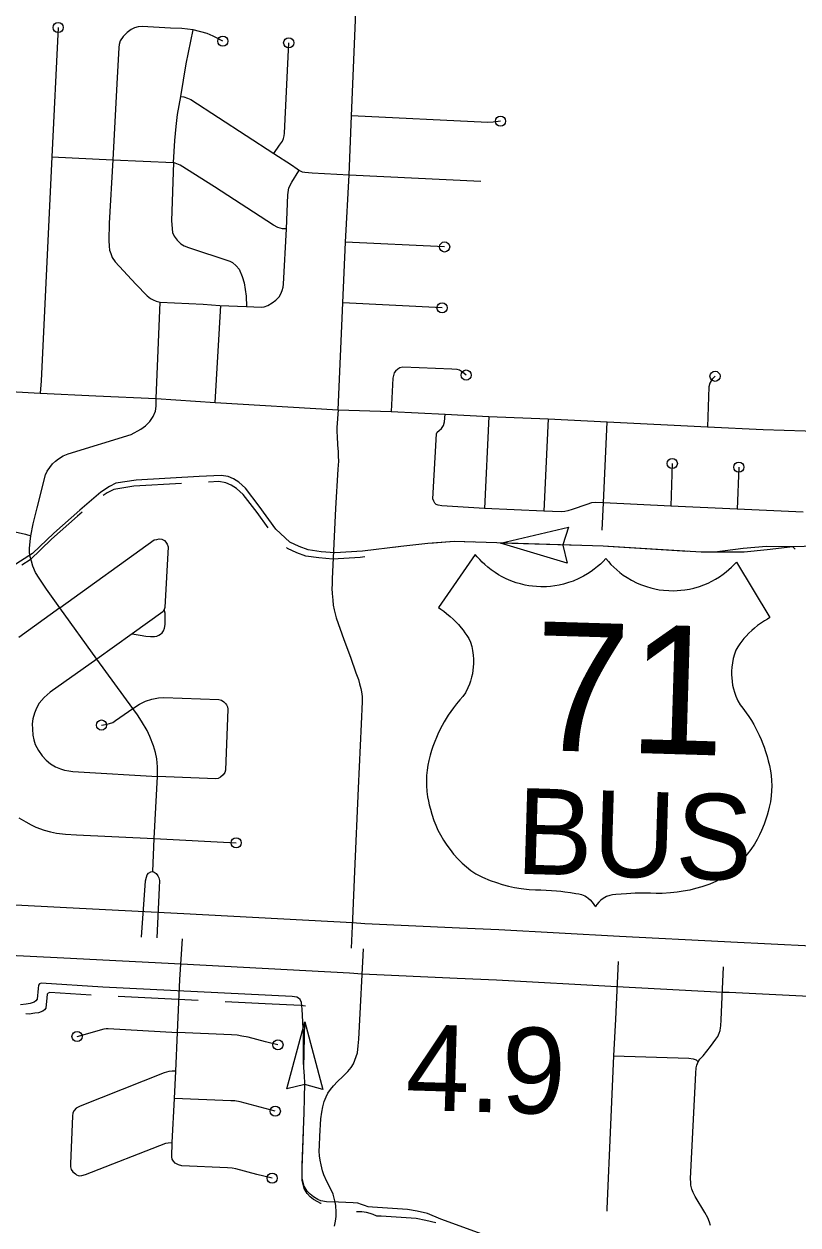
# Model space of a CAD drawing. Extents: x 653372 to 905732, y 627442 to 787275.
# Drawn here: x 676900 to 680710, y 733763 to 739676 of the extents above; entities that cross this region are included whole.
import ezdxf

# ---------------------------------------------------------------- set-up
doc = ezdxf.new("R2010")
doc.units = 0
for name, color, linetype in [('15', 7, 'Continuous'), ('22', 7, 'Continuous'), ('33', 7, 'Continuous'), ('34', 7, 'Continuous'), ('43', 7, 'Continuous'), ('48', 7, 'Continuous')]:
    doc.layers.add(name, color=color, linetype=linetype)

msp = doc.modelspace()

# ---------------------------------------------------------------- linework, layer by layer
at = {"layer": '15'}
for points in [[(680963.2, 734878.5), (680371.5, 734907.7), (680339.7, 734908.4), (679818, 734935.4), (679225.9, 734967.7), (679032.3, 734976.3), (678563.7, 734997.8), (678502.4, 735002), (677672.5, 735046.4), (677095.4, 735076.6), (676497.3, 735106.9), (676180.4, 735124.9), (676049.1, 735131.6), (675895.4, 735140.2), (675678.1, 735152.2), (675687.1, 735402.1)], [(675687.1, 735402.1), (675909.3, 735389.8), (676062.4, 735381.2), (676193.8, 735374.6), (676510.7, 735356.6), (677108.2, 735326.3), (677685.7, 735296.1), (678517.6, 735251.5), (678578, 735247.4), (679043.5, 735226.1), (679238.2, 735217.4), (679831.2, 735185), (680348.9, 735158.3), (680380.4, 735157.6), (680975.6, 735128.2)]]:
    msp.add_lwpolyline(points, dxfattribs=at)
at = {"layer": '22'}
for points in [[(679764.1, 737044.1), (679750.5, 737029.7), (679737.6, 737017.2), (679722.9, 737004.2), (679707.1, 736991.5), (679691.8, 736980.4), (679673.4, 736968.3), (679653.7, 736956.7), (679631.2, 736945.3), (679602.9, 736933.2), (679581.1, 736925.4), (679556.6, 736918.3), (679534.2, 736913.2), (679513.6, 736909.6), (679491.9, 736906.9), (679472, 736905.5), (679444.8, 736905), (679422.7, 736905.9), (679403.5, 736907.7), (679385.2, 736910.2), (679366.7, 736913.5), (679343.5, 736919), (679322.1, 736925.3), (679296.1, 736934.6), (679274.1, 736944.1), (679254.1, 736954), (679235.9, 736964.2), (679219.1, 736974.8), (679200.3, 736988), (679183.2, 737001.4), (679168.4, 737014.1), (679156, 737025.8), (679143.4, 737038.8), (679131, 737052.7), (679121, 737064.8), (678940, 736802.4), (678952.1, 736794.7), (678966.5, 736784.6), (678980.2, 736774.3), (678998.3, 736759.3), (679012.8, 736746), (679025.6, 736733.3), (679038.5, 736719.3), (679051.8, 736703.7), (679061.3, 736691.5), (679070.7, 736678.7), (679080.1, 736664.6), (679089.2, 736649.9), (679097.6, 736632.6), (679103.7, 736611.6), (679108.2, 736590.7), (679111.3, 736568.5), (679112.8, 736548), (679112.9, 736528.1), (679111.8, 736509.6), (679110.2, 736494.8), (679107.1, 736476.6), (679103.3, 736459.6), (679097.9, 736441.2), (679092.2, 736425.1), (679084.5, 736407), (679072.5, 736383.8), (679060.5, 736365.6), (679046, 736349.3), (679028.5, 736328.1), (679014.1, 736309.4), (679000.7, 736290.7), (678988.4, 736272.4), (678978, 736255.9), (678968.8, 736240.5), (678958.5, 736222.1), (678947.4, 736200.6), (678937.4, 736179.5), (678930.4, 736163.8), (678922.2, 736143.7), (678913, 736119), (678905.7, 736098.5), (678898.7, 736076.1), (678892.1, 736050), (678887.6, 736026.7), (678884.1, 736002.4), (678881.7, 735975.9), (678880.8, 735950.9), (678881.2, 735926.4), (678883.3, 735897.6), (678886.9, 735870.3), (678890.8, 735849.5), (678895, 735831.3), (678900.3, 735810.8), (678907.4, 735785.1), (678918, 735753.9), (678927.1, 735731), (678937.8, 735707.3), (678949.7, 735684), (678965.2, 735657.3), (678981.3, 735632.6), (678997, 735611.1), (679014.8, 735589), (679038, 735563.5), (679057.7, 735544.1), (679078.1, 735526)], [(679764.1, 737044.1), (679776.8, 737028.9), (679789, 737015.6), (679802.9, 737001.8), (679817.9, 736988.1), (679832.5, 736976.1), (679850.1, 736962.9), (679869.1, 736950.3), (679890.9, 736937.5), (679918.5, 736923.7), (679939.7, 736914.7), (679963.7, 736906.1), (679985.8, 736899.6), (680006.1, 736894.8), (680027.6, 736890.8), (680047.4, 736888.2), (680074.6, 736886.1), (680096.7, 736885.7), (680116, 736886.3), (680134.3, 736887.7), (680153, 736889.9), (680176.5, 736894), (680198.2, 736899), (680224.8, 736906.7), (680247.3, 736914.8), (680267.8, 736923.5), (680286.7, 736932.7), (680304.1, 736942.2), (680323.6, 736954.2), (680341.5, 736966.6), (680357, 736978.4), (680370.1, 736989.4), (680383.5, 737001.6), (680396.6, 737014.6), (680407.3, 737026.2), (680572.3, 736753.4), (680559.7, 736746.4), (680544.7, 736737.2), (680530.5, 736727.8), (680511.5, 736713.8), (680496.2, 736701.5), (680482.7, 736689.6), (680468.9, 736676.4), (680454.7, 736661.5), (680444.5, 736650), (680434.4, 736637.7), (680424.2, 736624.3), (680414.2, 736610.1), (680404.8, 736593.4), (680397.4, 736572.7), (680391.7, 736552.2), (680387.2, 736530.2), (680384.6, 736509.8), (680383.3, 736490), (680383.2, 736471.4), (680384, 736456.5), (680385.9, 736438.2), (680388.7, 736421), (680393, 736402.3), (680397.7, 736385.9), (680404.3, 736367.4), (680414.9, 736343.5), (680425.8, 736324.6), (680439.2, 736307.5), (680455.5, 736285.2), (680468.7, 736265.7), (680481, 736246.3), (680492.2, 736227.2), (680501.5, 736210.2), (680509.8, 736194.2), (680518.9, 736175.2), (680528.7, 736153.1), (680537.5, 736131.5), (680543.5, 736115.4), (680550.5, 736094.8), (680558.2, 736069.6), (680564.3, 736048.7), (680569.9, 736025.9), (680574.9, 735999.4), (680578.1, 735976), (680580.1, 735951.5), (680580.9, 735924.8), (680580.3, 735899.9), (680578.4, 735875.4), (680574.6, 735846.8), (680569.3, 735819.8), (680564.2, 735799.3), (680559, 735781.4), (680552.4, 735761.1), (680543.7, 735736), (680531.3, 735705.5), (680520.8, 735683.1), (680508.7, 735660.1), (680495.5, 735637.6), (680478.4, 735611.8), (680460.9, 735588.2), (680443.9, 735567.7), (680424.8, 735546.7), (680400.1, 735522.6), (680379.2, 735504.4), (680357.8, 735487.5)], [(679078.1, 735526), (679099.3, 735508.9), (679124.9, 735491.1), (679157.2, 735475.4), (679195, 735459.6), (679226, 735448.5), (679253.9, 735439.8), (679285.5, 735431.6), (679315.2, 735425.2), (679347.2, 735419.8), (679387.5, 735415.1), (679418.4, 735413.1), (679444.9, 735412.4), (679470.6, 735411.4), (679496.4, 735409.8), (679520.8, 735407.8), (679542.1, 735405.7), (679563, 735403.3), (679589.8, 735399.8), (679616, 735395.7), (679631.7, 735393), (679644.6, 735390.1), (679660.2, 735383.1), (679669.1, 735377.8), (679676.8, 735372.4), (679687.3, 735363.4), (679697.3, 735352.6), (679705.4, 735341.5), (679712.6, 735328.8)], [(680357.8, 735487.5), (680335.6, 735471.8), (680309, 735455.5), (680275.9, 735441.8), (680237.1, 735428.3), (680205.6, 735419.1), (680177.2, 735412.1), (680145.2, 735405.7), (680115.1, 735401.1), (680082.9, 735397.7), (680042.3, 735395.4), (680011.4, 735395.3), (679984.9, 735396.2), (679959.1, 735396.7), (679933.3, 735396.7), (679908.9, 735396.2), (679887.5, 735395.4), (679866.4, 735394.2), (679839.5, 735392.3), (679813.1, 735389.8), (679797.3, 735388), (679784.2, 735385.9), (679768.2, 735379.8), (679759.1, 735375.1), (679751, 735370.2), (679740, 735361.8), (679729.4, 735351.6), (679720.6, 735341.1), (679712.6, 735328.8)]]:
    msp.add_lwpolyline(points, dxfattribs=at)
at = {"layer": '33'}
for points in [[(678446, 737776.3), (678468.8, 738303.5), (678483.2, 738601.3), (678499.8, 738933.7), (678512.4, 739223.8), (678533.8, 739734.2), (678541.5, 739894.8), (678558.6, 740203.3), (678572.7, 740525.6), (678579.2, 740718.4), (678593.6, 741046), (678635.3, 741880.7), (678685.8, 742994.2)], [(677068.1, 739658.6), (677036.4, 739021.6), (676984.2, 737919.5), (676979.1, 737858.9)], [(677878.5, 739591.5), (677830.2, 739616.2), (677800.7, 739629.9), (677732.2, 739646.9), (677675.8, 739653.3), (677621, 739655.8), (677481.9, 739664.1), (677461.8, 739662.2), (677444.2, 739656.9), (677426.5, 739648.3), (677406.9, 739633.9), (677388, 739613.7), (677373.3, 739592.5), (677367.8, 739575.2), (677365.6, 739559.5), (677356.1, 739380.9), (677336.2, 739007.6)], [(677635.7, 738993.7), (677642.3, 739102), (677649.4, 739171.2), (677655.7, 739230.5), (677671.7, 739319.8), (677697.3, 739479.6), (677732.2, 739646.9)], [(678130, 739039), (678157, 739079), (678171.7, 739098.5), (678177.9, 739112.4), (678180.8, 739125.7), (678182, 739138.1), (678202.9, 739583.1)], [(677671.7, 739319.8), (677686.4, 739316.7), (677704.5, 739311.1), (677720.1, 739304), (678130, 739039), (678216.4, 738982.3), (678244.1, 738963.2), (678255.5, 738954.6), (678268.6, 738948.3), (678281.9, 738946.3), (678318.3, 738942.7), (678499.8, 738933.7), (679149.1, 738901.5)], [(679209.8, 739192), (679183.2, 739191.2), (678512.4, 739223.8)], [(677036.4, 739021.6), (677336.2, 739007.6), (677635.7, 738993.7)], [(677336.2, 739007.6), (677319.2, 738695.5), (677317.4, 738609.9), (677318.2, 738581.6), (677320.2, 738563.2), (677326.3, 738545.6), (677333.8, 738525.8), (677348.2, 738504.6), (677449.8, 738395.1), (677505.5, 738336.9), (677522.6, 738324.7), (677534.8, 738317.7), (677549.6, 738310.6), (677570.2, 738306.7), (677782, 738296.1), (677863.5, 738290.4), (677994.8, 738285.6), (678067.8, 738282.6), (678081.2, 738283.8), (678100.5, 738290.7), (678121.7, 738302.6), (678139.5, 738316.2), (678155.8, 738333.2), (678164.6, 738347.9), (678170.9, 738364.3), (678175.6, 738380.8), (678177.7, 738395.7), (678192.5, 738667.3), (678199.2, 738834.6), (678203.5, 738869.4), (678217.7, 738896.4), (678252.6, 738952.8)], [(677635.7, 738993.7), (677625.3, 738706.7), (677630.3, 738649.6), (677638.7, 738631.5), (677653.9, 738611.1), (677671, 738594.3), (677688.1, 738583), (677709.5, 738574.8), (677913.7, 738507.6), (677926.8, 738500.9), (677944.6, 738484.6), (677958.3, 738468.4), (677973, 738433.4), (677982.8, 738401.5), (677993.3, 738335.5), (677994.8, 738285.6)], [(678192.5, 738667.3), (678172.6, 738668.2), (678148.6, 738674.8), (678128.2, 738685.4), (677837, 738874.6), (677668.5, 738980.3), (677635.7, 738993.7)], [(678970.6, 738578.3), (678483.2, 738601.3)], [(677550.6, 737831.4), (677570.2, 738306.7)], [(677841.2, 737811.8), (677868, 738290.1)], [(678957.9, 738278.8), (678468.8, 738303.5)], [(669900.6, 738249.4), (670359.7, 738215.8), (670594, 738200.7), (671138.1, 738172.5), (671606.6, 738145.2), (671823.4, 738130.4), (672493.7, 738090.8), (672522.7, 738089.5), (672994.8, 738061.6), (673314.8, 738047.4), (674309.7, 737999.3), (674806.7, 737974.3), (675017.1, 737963.7), (675317.1, 737948), (675627.9, 737930.3), (675784.1, 737922.6), (676011, 737912), (676037.7, 737910.7), (676159.1, 737904.9), (676979.1, 737858.9), (677253.7, 737844.7), (677550.6, 737831.4), (677841.2, 737811.8), (678446, 737776.3)], [(679076.7, 737947.6), (679058, 737962.3), (679044.2, 737971), (679031.8, 737974.7), (679006.1, 737977.2), (678764.4, 737986.9), (678750.2, 737983.2), (678740, 737976.9), (678728.1, 737967.2), (678722.8, 737958.2), (678718.3, 737945.1), (678716.2, 737931.8), (678708.1, 737768)], [(680302, 737941.6), (680287.7, 737927.4), (680276.6, 737908.2), (680271.1, 737888.9), (680264.4, 737692.4)], [(677533, 735503.1), (677540.2, 735666.3), (677556.7, 735971.8), (677556.7, 736018.2), (677553.4, 736057.7), (677547.7, 736089.1), (677537.5, 736122.8), (677519.5, 736167.2), (677506, 736197.6), (677477.7, 736243.8), (677458.2, 736274.5), (677434.9, 736305.3), (677258.4, 736548.7), (677075.5, 736801.5), (677010.7, 736894), (676973.7, 736947.2), (676956, 736975.2), (676942.8, 737006.8), (676935.7, 737031.1), (676929.3, 737052.9), (676927, 737073.1), (676926.9, 737093.9), (676929, 737128.6), (676933.5, 737155.9), (676943.9, 737215.2), (676964.1, 737294.1), (677005.3, 737455.7), (677013.3, 737474), (677039.6, 737510.4), (677054.2, 737524.1), (677070.1, 737534.7), (677092.8, 737550.4), (677116.9, 737559.3), (677426.5, 737655.5), (677475.5, 737680.8), (677498.3, 737697.9), (677519, 737719.6), (677536.1, 737743.6), (677547.2, 737769.2), (677550.2, 737793.7), (677550.6, 737831.4)], [(678446, 737776.3), (678440.1, 737689.7), (678440, 737666.6), (678441.5, 737647.3), (678443.6, 737601.6), (678446.2, 737571), (678446.6, 737549), (678447.5, 737524.4), (678445.2, 737484.2), (678434, 737290.3), (678416.7, 736945), (678416.4, 736918.8), (678415.8, 736896.8), (678416.7, 736872.2), (678419.4, 736839.4), (678422.4, 736814.6), (678426.6, 736792), (678436.1, 736752.6), (678474.2, 736646.3), (678506.4, 736559.4), (678533.5, 736481.6), (678545.9, 736448), (678551.7, 736427.4), (678557.5, 736404.7), (678561.2, 736387.2), (678563.8, 736365.1), (678564.1, 736339.9), (678559.2, 736228.6), (678545.2, 735913.3), (678527.2, 735503.8), (678517.5, 735271), (678510, 735126.7)], [(678446, 737776.3), (678708.1, 737768), (678973.3, 737754.4), (679189, 737743), (679480.7, 737731.8), (679771.4, 737717.1), (680264.4, 737692.4), (680538.5, 737680.1), (680746.3, 737672.5), (681085.2, 737653.3), (681502.3, 737630.4), (681663.9, 737623.4), (682034.5, 737607.2), (682461.1, 737586.3), (682533.6, 737583.3), (682804.7, 737569.6), (682891.5, 737565.7), (683099.8, 737556.1), (683403.6, 737540.7), (683706.6, 737525.1), (684359.4, 737493.2), (684610.8, 737477.3), (684782.6, 737468), (685083, 737451.1)], [(680736.4, 737271.7), (680411.6, 737287.2), (680083.8, 737302.7), (679752.2, 737318.3), (679711.9, 737320.4), (679694, 737318.5), (679670.2, 737310.3), (679598.8, 737286.4), (679576.6, 737279), (679561.9, 737276.1), (679544.8, 737273.4), (679458.2, 737276.6), (679166.1, 737291.3), (678956.5, 737303.3), (678937.9, 737306.3), (678929.1, 737309.8), (678922, 737317.3), (678917.4, 737326.4), (678912.9, 737338.7), (678930.6, 737657.6), (678934.1, 737666.4), (678944.1, 737674.2), (678955.7, 737683.6), (678964.3, 737699.4), (678970.6, 737717.1), (678973.3, 737754.4)], [(679189, 737743), (679166.1, 737291.3)], [(679480.7, 737731.8), (679458.2, 737276.6)], [(679752.2, 737318.3), (679771.4, 737717.1)], [(680091.5, 737511.7), (680083.8, 737302.7)], [(680419, 737493.9), (680411.6, 737287.2)], [(676578.3, 737317.4), (676583, 737285.9), (676587.4, 737271.8), (676594, 737261.4), (676604.9, 737250.4), (676623.3, 737238.6), (676644.5, 737229.4), (676675.7, 737217.7), (676710.9, 737210.2), (676751.9, 737200.9), (676855.4, 737174.9), (676907, 737163.7), (676933.5, 737155.9)], [(679746.3, 737183.9), (679752.2, 737318.3)], [(677075.5, 736801.5), (677540.5, 737136.3), (677552.9, 737138), (677564.4, 737140.7), (677578.9, 737139.3), (677591.2, 737132.7), (677598.2, 737125.2), (677604.1, 737115.7), (677608.9, 737102), (677592.7, 736802.8), (677590.3, 736792.5), (677583.7, 736782.3), (677431.9, 736673.3), (677258.4, 736548.7)], [(677075.5, 736801.5), (676874.3, 736656.1)], [(677431.9, 736673.3), (677470.9, 736667.4), (677498.7, 736662.4), (677521.5, 736660.2), (677541.2, 736659.6), (677553.2, 736661.3), (677563.7, 736666.2), (677572.1, 736671.6), (677579.6, 736679.2), (677585.6, 736688.3), (677591.2, 736701.7), (677593.8, 736719.7), (677593.9, 736775.7), (677590.3, 736792.5)], [(677258.4, 736548.7), (677027.8, 736386.2), (676999.5, 736359.6), (676974.9, 736332.1), (676960.8, 736307.3), (676951.1, 736282.3), (676943.6, 736255), (676939.9, 736230.6), (676940.6, 736204.6), (676942.7, 736174.8), (676947.2, 736152.4), (676954.7, 736128.4), (676970.1, 736098.6), (676988.7, 736073.5), (677008.1, 736051.4), (677030.5, 736032.9), (677054.6, 736018.8), (677078.8, 736008.4), (677098.7, 736002.6), (677120.8, 735998.2), (677139.3, 735995.5), (677167.5, 735993.9), (677556.7, 735971.8)], [(677434.9, 736305.3), (677468.3, 736326.6), (677497.7, 736341.3), (677529.2, 736352.2), (677562, 736357.9), (677587.4, 736360.1), (677858.1, 736349.8), (677872.1, 736346.4), (677883.8, 736338.6), (677892.4, 736330.2), (677896.7, 736324.1), (677901.6, 736314.3), (677902.8, 736303.1), (677890.8, 736002.6), (677888.2, 735990.8), (677880.4, 735979.1), (677867.4, 735967.6), (677856.1, 735961.3), (677844.2, 735959.4), (677556.7, 735971.8)], [(677281, 736224.5), (677301.2, 736227.6), (677308.6, 736228.8), (677320.6, 736232.2), (677336.4, 736237.7), (677350.7, 736246.2), (677434.9, 736305.3)], [(676874.3, 735767.2), (676907.9, 735747.6), (676934.8, 735732.7), (676958.4, 735722.3), (676998.8, 735707), (677029.7, 735699.4), (677059.8, 735692.5), (677103.5, 735687.5), (677157.8, 735684.4), (677540.2, 735666.3), (677944.1, 735644.4)], [(677478.2, 735179.9), (677498.4, 735457.9), (677501.9, 735475.6), (677505.8, 735486.5), (677512, 735494.8), (677523.3, 735501.2), (677533, 735503.1), (677540.4, 735500.7), (677550.7, 735492.7), (677558.6, 735482.8), (677562.7, 735472.3), (677566.1, 735458.8), (677565.7, 735423.2), (677553.1, 735176.9)], [(678121.4, 733993.8), (678045.6, 734012), (677942.9, 734038.7), (677923.6, 734043.5), (677900.7, 734044.8), (677676.6, 734055), (677660.1, 734059.7), (677644.4, 734067.8), (677635.6, 734076.4), (677629, 734087.7), (677627.4, 734098.2), (677629.6, 734169), (677641, 734386.3), (677646.4, 734520.2), (677654.8, 734711), (677666.2, 734971.8), (677679.1, 735171.2)], [(678428.2, 733757.1), (678434, 733782.1), (678436.8, 733804.3), (678436.8, 733826.6), (678434.8, 733858.3), (678431.8, 733875.6), (678421.4, 733914.6), (678408.6, 733942.9), (678391, 733976.5), (678375.5, 734010.7), (678368.9, 734030.3), (678362.3, 734059.2), (678357.3, 734082.4), (678354.6, 734104.1), (678353.1, 734126.4), (678353.9, 734154.4), (678356.7, 734200.3), (678360.7, 734286), (678365.3, 734319), (678371.1, 734344.7), (678377.7, 734371.1), (678387, 734393.8), (678396.1, 734411.5), (678408.2, 734429.8), (678423.8, 734448.7), (678442.4, 734469), (678469, 734494.1), (678493.5, 734518.5), (678509.9, 734538.2), (678521.2, 734556.5), (678528.9, 734574.5), (678540.8, 734610.8), (678545.4, 734645.2), (678547.8, 734677.5), (678550.2, 734708.3), (678570.8, 735122.6)], [(679824.6, 735060.2), (679811.9, 734776.4), (679802.4, 734595.7), (679787.6, 734255.3), (679769.8, 733842.5), (679769.5, 733831.4)], [(680280, 733761.2), (680275.3, 733777.1), (680267.3, 733797.8), (680251.8, 733825.2), (680203.5, 733903.3), (680193.9, 733923), (680187.3, 733940), (680182.8, 733958.5), (680182.6, 733970.2), (680181.2, 733992.1), (680187.7, 734121.8), (680207, 734509.9), (680208.8, 734536.3), (680212.3, 734550.5), (680218.3, 734565.6), (680227.9, 734579.1), (680243.2, 734595.9), (680262.2, 734619.3), (680279.2, 734642.4), (680306.2, 734677.2), (680315.3, 734691.2), (680322.9, 734707.3), (680326.8, 734719.9), (680328.8, 734733.6), (680330.6, 734744.2), (680332, 734772.7), (680338, 734923.3), (680344.3, 735033.3)], [(677160.7, 734691.1), (677294.5, 734728.8), (677304.3, 734730.5), (677313.4, 734731), (677654.8, 734711)], [(678150, 734649.6), (678088, 734665.3), (678002.5, 734687.3), (677972.8, 734693.1), (677948.6, 734697.3), (677920.9, 734698.8), (677654.8, 734711)], [(679802.4, 734595.7), (680173.1, 734584.4), (680195.1, 734581.5), (680208.4, 734576.5), (680218.3, 734565.6)], [(677646.4, 734520.2), (677628.8, 734519.9), (677612.1, 734518.3), (677590.4, 734511.3), (677175.7, 734348.7), (677155.9, 734338.1), (677145.9, 734327.3), (677140, 734315.7), (677138.1, 734299.1), (677127.6, 734065.4), (677128.5, 734048.7), (677132.3, 734036.8), (677140.3, 734025.5), (677152.5, 734014.7), (677158.6, 734009.6), (677166.1, 734006.6), (677173.7, 734005.7), (677184.9, 734006.7), (677201.7, 734011.8), (677597.4, 734165.3), (677609.9, 734167.7), (677629.6, 734169)], [(678136.6, 734323.8), (677963.6, 734368.6), (677938.1, 734373.6), (677917.3, 734374.9), (677641, 734386.3)]]:
    msp.add_lwpolyline(points, dxfattribs=at)
for centre in [(677068.1, 739658.6), (677878.5, 739591.5), (678202.9, 739583.1), (678970.6, 738578.3), (678957.9, 738278.8), (679076.7, 737947.6), (680302, 737941.6), (680091.5, 737511.7), (680419, 737493.9), (677281, 736224.5), (677944.1, 735644.4), (677160.7, 734691.1), (678150, 734649.6), (678136.6, 734323.8), (678121.4, 733993.8)]:
    msp.add_circle(centre, 25, dxfattribs=at)
at = {"layer": '34'}
msp.add_lwpolyline([(679245.7, 739197.6), (679209.8, 739192)], dxfattribs=at)
msp.add_circle((679245.7, 739197.6), 25, dxfattribs=at)
at = {"layer": '43'}
for p, q in [((679245.6, 737120.5), (679579.7, 737199.1)), ((679579.7, 737199.1), (679553.3, 737111.6)), ((679574.2, 737021.5), (679245.6, 737120.5)), ((679553.3, 737110.4), (679574.2, 737021.5)), ((678192.9, 734433.6), (678281.7, 734763.2)), ((678281.7, 734763.2), (678370.5, 734429.9)), ((678281.5, 734455.4), (678192.9, 734433.6)), ((678370.5, 734429.9), (678282.7, 734455.4))]:
    msp.add_line(p, q, dxfattribs=at)
for points in [[(680796.1, 737104.6), (680684.2, 737101.1), (680558.4, 737086.3), (680444.6, 737076.1), (680234, 737075.7), (679751.8, 737105), (679016.7, 737127.5), (678887.7, 737117.8), (678755.1, 737103.1), (678566.4, 737080), (678430.6, 737072.2), (678363, 737077.6), (678298.9, 737086.3), (678253.6, 737102.9), (678208.5, 737124.6), (678139.3, 737189.4), (678058, 737302), (677990.4, 737390.5), (677957.4, 737420.3), (677930.7, 737436.3), (677904, 737447.3), (677870.3, 737453.4), (677761.7, 737448.2), (677451.1, 737430.4), (677352.4, 737414.7), (677319.7, 737398.7), (677278.2, 737371.2), (677173.9, 737282.8), (677046.9, 737169.7), (676941.3, 737068.6), (676757.2, 736953.1)], [(677675.7, 737413.2), (677439.9, 737399.7), (677341.1, 737384), (677308.5, 737368.1), (677289, 737355.1)], [(678102, 737194.8), (678046.8, 737271.3), (677979.1, 737359.8), (677946.1, 737389.6), (677919.5, 737405.6), (677892.7, 737416.6), (677859, 737422.7), (677807.5, 737420.2)], [(677186.4, 737272.2), (677162.7, 737252.1), (677035.6, 737139), (676930.1, 737037.9), (676888.9, 737012.1)], [(678576.9, 737052), (678555.1, 737049.3), (678419.3, 737041.5), (678351.7, 737047), (678287.6, 737055.7), (678242.4, 737072.3), (678197.3, 737094), (678192, 737099)], [(678916, 737119.9), (678887.7, 737117.8), (678755.1, 737103.1), (678719.2, 737098.7)], [(679113.7, 737124.5), (679016.7, 737127.5), (678916, 737119.9)], [(679641.4, 737108.3), (679245.6, 737120.5)], [(680168.6, 737079.6), (679773.3, 737103.7)], [(680697.1, 737090.4), (680684.2, 737101.1), (680554.8, 737103.5), (680441, 737093.4), (680300.5, 737075.8)], [(676970.7, 734943.7), (676969.6, 734926.8), (676963.8, 734875), (676958.2, 734866.9), (676949.4, 734860.3), (676929.1, 734852.7), (676910.5, 734850.4), (676882.6, 734846.4)], [(677230.5, 734895.3), (677026.1, 734908.2), (677018.7, 734904.8), (677013.1, 734898.6), (677012.1, 734881.6), (677006.3, 734829.8), (677000.6, 734821.8), (676991.9, 734815.2), (676971.5, 734807.6), (676953, 734805.3), (676925.1, 734801.3), (676908.9, 734801.9)], [(679498.7, 733593.2), (678951.4, 733791.1), (678885.5, 733819.2), (678835.3, 733830.7), (678787.7, 733839.3), (678616.2, 733850.8), (678594.6, 733852.3), (678575.9, 733859.2), (678561.6, 733864.2), (678543.7, 733870.1), (678520.3, 733872.6), (678447.3, 733874.8), (678389.6, 733877.4), (678360.8, 733881.9), (678346.1, 733888.7), (678324.8, 733901), (678308, 733914.2), (678294.1, 733930), (678278.6, 733954.8), (678269.8, 733993.9), (678269, 734057.1), (678278.4, 734317), (678280.7, 734386.4), (678282.3, 734463.5), (678280.6, 734495.2), (678277.2, 734538.9), (678275.5, 734565.8), (678275.7, 734699.6), (678268.6, 734825.3), (678265.1, 734858.8), (678259.2, 734872.6), (678250.4, 734880), (678242.4, 734884.8), (678220, 734888.2), (677288, 734934.2), (676983.6, 734953.3), (676976.3, 734949.9), (676970.7, 734943.7)], [(677757.8, 734868), (677362.3, 734887.5)], [(678087.4, 734851.7), (677889.6, 734861.5)], [(678284.9, 734839.7), (678284.9, 734839.7), (678262.5, 734843.1), (678087.4, 734851.7)], [(678280.1, 734367.3), (678280.7, 734386.4), (678282.3, 734463.5), (678280.6, 734495.2), (678277.2, 734538.9), (678281.7, 734763.2)], [(678362.3, 733869.1), (678360.5, 733869.4), (678345.7, 733876.2), (678324.4, 733888.5), (678307.7, 733901.7), (678293.7, 733917.4), (678278.2, 733942.3), (678269.4, 733981.4), (678268.6, 734044.6), (678275.1, 734222.8)], [(678927.1, 733774.3), (678877.7, 733785.5), (678830.2, 733794.2), (678658.7, 733805.6), (678637.1, 733807.2), (678618.3, 733814.1), (678604, 733819), (678586.2, 733825), (678562.8, 733827.5), (678536.8, 733828.3)]]:
    msp.add_lwpolyline(points, dxfattribs=at)

# ---------------------------------------------------------------- texts
at = {"layer": '22'}
for s, height, p in [('71', 633.6, (679401.4, 736102.1)), ('BUS', 422.4, (679318.3, 735492.9))]:
    msp.add_text(s, height=height, rotation=358.28003, dxfattribs=at).set_placement(p)
at = {"layer": '48'}
msp.add_text('4.9', height=422.4, rotation=358.28003, dxfattribs=at).set_placement((678775, 734330.7))

doc.saveas('drawing.dxf')
